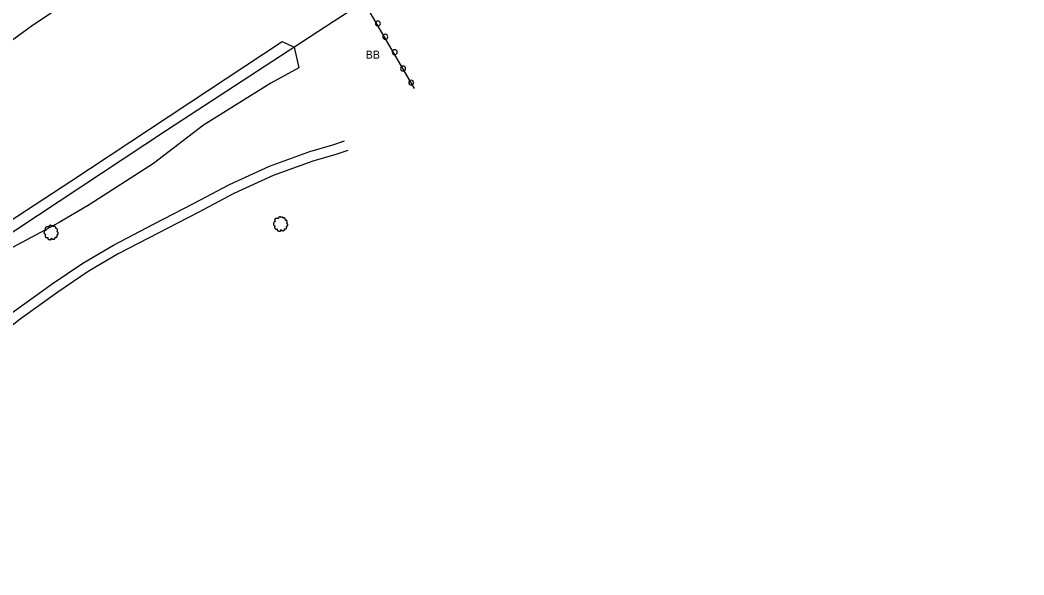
# Model space of a CAD drawing. Extents: x 1901471 to 1963503, y 756461 to 799997.
# Drawn here: x 1926646 to 1927148, y 771037 to 771314 of the extents above; entities that cross this region are included whole.
import ezdxf

# ---------------------------------------------------------------- set-up
doc = ezdxf.new("R2010")
doc.units = 0
for name, color, linetype in [('Default', 7, 'Continuous'), ('RD_EX_Bldg', 7, 'Continuous'), ('RD_EX_Fence_Other', 7, 'Continuous'), ('RD_EX_H2O', 7, 'Continuous'), ('RD_EX_Road', 7, 'Continuous'), ('RD_EX_VEG', 7, 'Continuous')]:
    doc.layers.add(name, color=color, linetype=linetype)

# ---------------------------------------------------------------- blocks, each defined once
blk = doc.blocks.new('T2')
at = {"layer": 'RD_EX_VEG'}
for points in [[(0.05233333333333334, 7.213166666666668), (-0.24750000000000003, 7.238166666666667), (-0.5723333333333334, 7.138166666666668), (-0.8222500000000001, 7.038250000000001), (-1.0471666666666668, 6.963250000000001), (-1.2720833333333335, 6.863250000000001), (-1.5719166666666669, 6.688416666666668), (-1.7968333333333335, 6.488416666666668), (-1.9218333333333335, 6.2385833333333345), (-1.9718333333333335, 6.013666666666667), (-2.0217500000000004, 5.738833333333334), (-2.0217500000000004, 5.563833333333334), (-2.146666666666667, 5.538833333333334), (-2.296666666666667, 5.563833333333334), (-2.5465000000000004, 5.638833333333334), (-2.796416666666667, 5.638833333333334), (-3.0463333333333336, 5.638833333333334), (-3.3961666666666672, 5.613833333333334), (-3.7460000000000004, 5.613833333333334), (-4.020833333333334, 5.563833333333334), (-4.345750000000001, 5.513916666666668), (-4.720583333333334, 5.389000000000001), (-5.0704166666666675, 5.264000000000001), (-5.37025, 5.014083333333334), (-5.620166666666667, 4.539333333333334), (-5.745166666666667, 4.189500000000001), (-5.895083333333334, 3.9395833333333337), (-5.745166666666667, 3.489833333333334), (-5.570166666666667, 3.139916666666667), (-5.545250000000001, 2.9400000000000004), (-5.470250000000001, 2.5152500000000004), (-5.37025, 2.2903333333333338), (-5.245333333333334, 2.0903333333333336), (-5.320250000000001, 2.065416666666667), (-5.695166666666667, 2.015416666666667), (-5.995000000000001, 1.9155000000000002), (-6.419833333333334, 1.6905833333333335), (-6.644750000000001, 1.465666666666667), (-6.744750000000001, 1.1407500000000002), (-6.769666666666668, 0.7909166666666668), (-6.869583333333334, 0.5910833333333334), (-6.944583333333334, 0.3161666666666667), (-6.969583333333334, 0.2411666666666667), (-7.019583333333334, -0.08366666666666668), (-6.9195833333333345, -0.5335000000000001), (-6.894583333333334, -0.8833333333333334), (-6.769666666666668, -1.1082500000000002), (-6.619750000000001, -1.2830833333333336), (-6.444833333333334, -1.5330000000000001), (-6.045000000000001, -1.7579166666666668), (-5.7201666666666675, -1.8579166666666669), (-5.520250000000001, -1.8828333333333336), (-5.695166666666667, -2.382666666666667), (-5.745166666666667, -2.7325000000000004), (-5.870083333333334, -3.132333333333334), (-5.870083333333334, -3.2072500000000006), (-5.920000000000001, -3.682083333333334), (-5.770166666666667, -4.007000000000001), (-5.695166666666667, -4.38175), (-5.520250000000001, -4.606666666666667), (-5.245333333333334, -4.906583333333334), (-4.9205000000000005, -5.131416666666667), (-4.420666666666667, -5.256416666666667), (-4.020833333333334, -5.231416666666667), (-3.4460833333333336, -5.056500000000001), (-3.1962500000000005, -4.9815000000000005), (-3.2212500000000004, -5.156416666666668), (-3.1962500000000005, -5.531333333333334), (-3.1962500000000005, -5.956083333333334), (-3.0463333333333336, -6.280916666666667), (-2.946333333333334, -6.555833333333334), (-2.796416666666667, -6.805750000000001), (-2.4715000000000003, -7.030583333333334), (-2.07175, -7.1055833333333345), (-1.6469166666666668, -7.2555000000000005), (-1.1970833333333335, -7.330500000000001), (-0.6973333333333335, -7.355500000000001), (-0.09758333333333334, -7.205583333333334), (0.17725000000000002, -7.080583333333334), (0.27725000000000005, -6.905666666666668), (0.47716666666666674, -6.530833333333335), (0.4271666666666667, -6.3059166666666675), (0.4521666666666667, -5.706166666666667), (0.5520833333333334, -5.881166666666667), (0.7270833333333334, -6.231000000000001), (1.2268333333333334, -6.530833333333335), (1.626666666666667, -6.705750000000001), (2.101416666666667, -6.8557500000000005), (2.4013333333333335, -6.930666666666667), (2.8760833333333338, -6.8557500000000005), (3.2510000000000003, -6.780750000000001), (3.6257500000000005, -6.655750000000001), (3.9256666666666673, -6.380916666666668), (4.100583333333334, -6.106000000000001), (4.1505833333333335, -5.831166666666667), (4.2255, -5.456333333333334), (4.275500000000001, -5.281416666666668)], [(4.275500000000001, -5.281416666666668), (4.200583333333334, -5.106416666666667), (4.1505833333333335, -4.856583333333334), (4.2255, -4.881583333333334), (4.4004166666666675, -4.931583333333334), (4.675333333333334, -5.056500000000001), (4.900250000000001, -5.131416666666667), (5.225083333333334, -5.106416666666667), (5.500000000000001, -5.006500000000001), (5.949750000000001, -4.731583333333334), (6.224666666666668, -4.256833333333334), (6.499500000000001, -3.8570000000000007), (6.5745000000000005, -3.5321666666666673), (6.524500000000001, -3.3072500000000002), (6.499500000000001, -2.8075000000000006), (6.299583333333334, -2.5575833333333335), (6.249583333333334, -2.432666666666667), (6.1496666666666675, -2.0328333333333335), (6.224666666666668, -1.9828333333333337), (6.499500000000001, -1.9328333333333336), (6.874333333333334, -1.8079166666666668), (7.149250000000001, -1.6830000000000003), (7.374166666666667, -1.5080000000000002), (7.449083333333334, -1.2830833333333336), (7.424166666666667, -0.8833333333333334), (7.4740833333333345, -0.48350000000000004), (7.399166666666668, -0.3335), (7.299166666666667, -0.1836666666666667), (7.224166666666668, 0.016333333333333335), (7.074250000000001, 0.16616666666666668), (6.974333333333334, 0.3161666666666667), (6.874333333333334, 0.41608333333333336), (6.749416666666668, 0.5660833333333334), (6.5745000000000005, 0.6910000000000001), (6.424583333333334, 0.7410000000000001), (6.374583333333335, 0.8909166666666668), (6.524500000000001, 1.0908333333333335), (6.5745000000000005, 1.1907500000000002), (6.599416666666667, 1.4156666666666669), (6.824416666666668, 1.7655000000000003), (6.874333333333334, 2.1653333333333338), (6.824416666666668, 2.590166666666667), (6.774416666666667, 2.8650833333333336), (6.624416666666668, 3.139916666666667), (6.424583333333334, 3.3898333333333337), (6.299583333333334, 3.5647500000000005), (6.124666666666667, 3.689666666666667), (5.799833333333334, 3.814666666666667), (5.549916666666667, 3.864583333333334), (5.200083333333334, 3.864583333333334), (5.000166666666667, 3.9145833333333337), (5.025166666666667, 3.964583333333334), (5.025166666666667, 4.1145000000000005), (5.025166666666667, 4.389416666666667), (4.950166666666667, 4.839166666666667), (4.800250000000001, 5.339), (4.800250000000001, 5.364000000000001), (4.7002500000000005, 5.613833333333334), (4.475416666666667, 5.813750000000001), (4.3005, 5.913666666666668), (4.100583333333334, 6.038666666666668), (3.850666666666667, 6.063666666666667), (3.5508333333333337, 6.063666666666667), (3.2759166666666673, 6.013666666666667), (3.0760000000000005, 5.913666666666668), (2.9010833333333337, 5.788750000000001), (2.8260833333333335, 5.938666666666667), (2.726166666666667, 6.2385833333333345), (2.676166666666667, 6.3885000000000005), (2.52625, 6.563416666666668), (2.301416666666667, 6.7633333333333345), (1.8515000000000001, 6.888250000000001), (1.2268333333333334, 6.813333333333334), (0.9269166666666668, 6.613416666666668), (0.7770000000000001, 6.438500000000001), (0.7270833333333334, 6.563416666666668), (0.5270833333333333, 6.7633333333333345), (0.4271666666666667, 6.938250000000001), (0.25225000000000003, 7.063250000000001), (0.10233333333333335, 7.163166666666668), (0.0023333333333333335, 7.213166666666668)]]:
    blk.add_spline(points, degree=3, dxfattribs=at)
blk = doc.blocks.new('SIGNPOST')
at = {"layer": 'Default'}
for centre, start, end in [((7.776250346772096e-18, 0), 90.00000000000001, 270), ((-7.776250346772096e-18, 0), 270, 90)]:
    blk.add_arc(centre, 0.12700000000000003, start, end, dxfattribs=at)

msp = doc.modelspace()

# ---------------------------------------------------------------- linework, layer by layer
at = {"layer": 'RD_EX_Bldg'}
msp.add_lwpolyline([(1926819.14, 771320.9000000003), (1926843.1300000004, 771279.7800000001)], dxfattribs=at)
at = {"layer": 'RD_EX_Fence_Other'}
msp.add_lwpolyline([(1927228.5600000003, 771605.6100000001), (1927165.9800000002, 771565.1300000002), (1927099.9300000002, 771522.8700000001), (1927038.8100000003, 771482.6900000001), (1927005.7500000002, 771461.0000000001), (1926949.2300000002, 771424.2500000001), (1926881.0700000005, 771380.7300000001), (1926888.6100000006, 771368.4300000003), (1926848.8700000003, 771342.8400000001), (1926802.7100000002, 771313.0000000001), (1926719.3200000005, 771258.7500000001), (1926644.1800000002, 771208.9300000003), (1926569.7700000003, 771160.0200000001), (1926501.1100000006, 771115.2000000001), (1926445.8100000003, 771078.5000000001), (1926373.0100000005, 771031.1300000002), (1926312.1700000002, 770989.8900000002), (1926284.9600000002, 770971.08)], dxfattribs=at)
at = {"layer": 'RD_EX_H2O'}
msp.add_lwpolyline([(1926411.8100000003, 771116.9700000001), (1926438.8000000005, 771138.9800000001), (1926480.4200000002, 771170.6700000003), (1926521.5100000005, 771204.8700000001), (1926537.8100000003, 771219.83), (1926569.7200000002, 771245.9500000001), (1926601.5200000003, 771273.2600000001), (1926624.7800000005, 771291.3900000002), (1926652.8800000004, 771311.7200000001), (1926683.8600000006, 771332.2700000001), (1926724.2600000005, 771359.6400000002), (1926768.2100000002, 771388.0000000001), (1926803.1800000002, 771411.2700000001), (1926834.5700000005, 771432.8400000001), (1926845.7000000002, 771439.8700000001), (1926875.2800000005, 771459.7400000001), (1926926.5500000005, 771495.0400000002), (1926970.7900000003, 771524.6000000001), (1927006.1900000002, 771548.2600000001), (1927043.0200000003, 771572.6000000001), (1927072.89, 771592.2000000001), (1927106.1200000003, 771613.2900000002), (1927137.2000000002, 771633.31), (1927158.8300000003, 771647.1300000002)], dxfattribs=at)
at = {"layer": 'RD_EX_Road'}
for points in [[(1926472.5200000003, 771043.8800000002), (1926484.4400000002, 771052.2600000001), (1926505.5500000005, 771068.81), (1926532.4000000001, 771085.9600000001), (1926557.2000000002, 771101.7600000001), (1926575.4100000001, 771114.7100000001), (1926591.6500000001, 771125.9400000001), (1926600.6500000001, 771133.1500000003), (1926621.6000000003, 771151.6000000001), (1926643.3400000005, 771168.4800000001), (1926662.3100000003, 771182.1900000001), (1926677.6100000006, 771192.55), (1926692.89, 771201.56), (1926712.9500000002, 771211.9600000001), (1926732.8400000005, 771222.2400000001), (1926750.8000000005, 771231.7600000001), (1926770.8600000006, 771240.9000000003), (1926790.9500000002, 771248.2100000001), (1926802.5500000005, 771251.6000000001), (1926808.4000000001, 771253.5400000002)], [(1926809.9700000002, 771248.7900000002), (1926804.0400000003, 771246.83), (1926792.5000000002, 771243.4600000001), (1926772.7500000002, 771236.2700000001), (1926753.0100000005, 771227.2700000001), (1926735.1600000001, 771217.81), (1926715.2500000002, 771207.5200000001), (1926695.3100000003, 771197.1800000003), (1926680.2900000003, 771188.32), (1926665.1700000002, 771178.0900000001), (1926646.3400000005, 771164.4800000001), (1926624.7900000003, 771147.7500000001), (1926603.8700000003, 771129.32), (1926594.64, 771121.9300000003), (1926578.2800000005, 771110.6200000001), (1926560.0000000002, 771097.6100000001), (1926535.0900000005, 771081.7400000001), (1926508.4500000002, 771064.7200000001), (1926487.4200000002, 771048.2400000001), (1926475.39, 771039.7900000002), (1926454.2200000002, 771020.5000000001)]]:
    msp.add_lwpolyline(points, dxfattribs=at)
at = {"layer": 'RD_EX_VEG'}
msp.add_lwpolyline([(1926591.0100000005, 771180.9300000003), (1926671.5700000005, 771233.4800000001), (1926730.5700000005, 771272.4600000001), (1926777.1800000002, 771303.2500000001), (1926783.14, 771300.32), (1926785.5900000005, 771290.0200000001), (1926771.5000000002, 771282.3900000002), (1926737.9000000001, 771261.3600000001), (1926712.89, 771242.32), (1926680.7600000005, 771221.6000000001), (1926665.7400000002, 771212.8500000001), (1926628.0600000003, 771192.6600000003), (1926610.7100000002, 771183.3700000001), (1926594.3300000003, 771176.9100000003)], dxfattribs=at)

# ---------------------------------------------------------------- block references
at = {"layer": 'RD_EX_Bldg', "xscale": 9.84251968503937, "yscale": 9.84251968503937}
for p in [(1926824.9900000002, 771312.1800000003), (1926828.6900000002, 771305.56), (1926833.4300000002, 771297.8700000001), (1926837.5700000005, 771289.7000000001), (1926841.64, 771282.6600000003)]:
    msp.add_blockref('SIGNPOST', p, dxfattribs=at)
at = {"layer": 'RD_EX_VEG', "xscale": 0.4921259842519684, "yscale": 0.4921259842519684}
for p in [(1926776.3000000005, 771212.1200000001), (1926661.6500000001, 771207.8600000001)]:
    msp.add_blockref('T2', p, dxfattribs=at)

# ---------------------------------------------------------------- texts
at = {"layer": 'RD_EX_Road'}
msp.add_text('BB', height=4.000000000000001, dxfattribs=at).set_placement((1926818.9000000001, 771294.6400000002))

doc.saveas('drawing.dxf')
